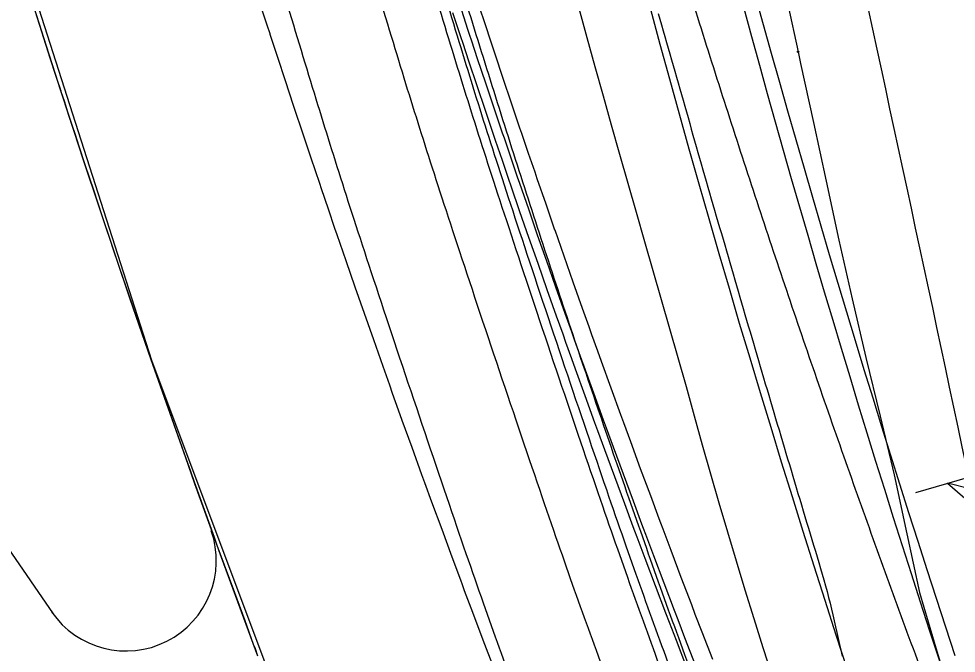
# Model space of a CAD drawing. Extents: x -70 to 701944, y -4 to 666871.
# Drawn here: x 668167.6 to 668219.5, y 656161.6 to 656196.7 of the extents above; entities that cross this region are included whole.
import ezdxf

# ---------------------------------------------------------------- set-up
doc = ezdxf.new("R2010")
doc.units = 0
for name, color, linetype in [('R_Drive', 7, 'Continuous'), ('R_Horz Alg', 7, 'Continuous'), ('R_No Plot', 7, 'Continuous'), ('R_Proposed Road', 7, 'Continuous'), ('R_Striping', 7, 'Continuous'), ('T_Indications', 7, 'Continuous'), ('T_Vehicle Path Lt Major', 7, 'Continuous'), ('T_Vehicle Path Rt', 7, 'Continuous')]:
    doc.layers.add(name, color=color, linetype=linetype)

msp = doc.modelspace()

# ---------------------------------------------------------------- linework, layer by layer
at = {"layer": 'R_Drive'}
msp.add_lwpolyline([(668180.793, 656161.438), (668178.785, 656166.887), (668177.31, 656170.972), (668176.8, 656172.4), (668174.873, 656177.884), (668173.732, 656181.194), (668172.97, 656183.43), (668171.127, 656188.939), (668170.905, 656189.612), (668170.293, 656191.475), (668169.304, 656194.526), (668167.54, 656200.075)], dxfattribs=at)
at = {"layer": 'R_Horz Alg'}
msp.add_arc((668919.004, 656390.918), 716.197, 184.270523, 204.123313, dxfattribs=at)
at = {"layer": 'R_No Plot'}
msp.add_line((668217.223, 656170.483), (668382.638, 656219.003), dxfattribs=at)
msp.add_lwpolyline([(668107.096, 656294.15), (668161.507, 656175.322), (668169.46, 656163.765)], dxfattribs=at)
msp.add_lwpolyline([(668163.658, 656212.851), (668174.905, 656177.818), (668188.213, 656142.348), (668200.781, 656111.402), (668251.57, 656131.168), (668244.19, 656150.993), (668237.799, 656169.607), (668229.783, 656196.07), (668221.915, 656226.584)], close=True, dxfattribs=at)
msp.add_arc((668173.498, 656166.717), 5, 214.5357, 19.3172, dxfattribs=at)
at = {"layer": 'R_Proposed Road'}
for points in [[(668180.784, 656161.484), (668180.656, 656161.828), (668180.563, 656162.078), (668180.084, 656163.38), (668179.515, 656164.927), (668178.949, 656166.469), (668178.55, 656167.553), (668178.387, 656168.005), (668177.836, 656169.537), (668177.287, 656171.061), (668177.077, 656171.644), (668176.745, 656172.578), (668176.578, 656173.046), (668176.213, 656174.088), (668175.686, 656175.59), (668175.163, 656177.081), (668174.647, 656178.555), (668174.644, 656178.562), (668174.138, 656180.034), (668173.636, 656181.495), (668173.51, 656181.862), (668173.143, 656182.944), (668172.756, 656184.082), (668172.657, 656184.38), (668172.181, 656185.805), (668171.711, 656187.215), (668171.245, 656188.611), (668170.907, 656189.625), (668170.787, 656189.991), (668170.694, 656190.273), (668170.339, 656191.356), (668170.084, 656192.137), (668169.917, 656192.653), (668169.9, 656192.706), (668169.884, 656192.756), (668169.877, 656192.777), (668169.874, 656192.787), (668169.867, 656192.807), (668169.834, 656192.911), (668169.75, 656193.168), (668169.099, 656195.184), (668167.332, 656200.758)], [(668193.852, 656160.787), (668193.272, 656162.322), (668192.693, 656163.855), (668192.243, 656165.046), (668192.117, 656165.384), (668192.025, 656165.63), (668191.553, 656166.911), (668190.991, 656168.434), (668190.432, 656169.952), (668190.039, 656171.019), (668189.878, 656171.464), (668189.334, 656172.971), (668188.792, 656174.471), (668188.585, 656175.045), (668188.257, 656175.964), (668188.093, 656176.425), (668187.732, 656177.451), (668187.212, 656178.929), (668186.696, 656180.397), (668186.186, 656181.848), (668186.184, 656181.854), (668185.685, 656183.303), (668185.189, 656184.74), (668185.064, 656185.102), (668184.702, 656186.167), (668184.32, 656187.287), (668184.222, 656187.581), (668183.753, 656188.983), (668183.288, 656190.371), (668182.829, 656191.744), (668182.495, 656192.743), (668182.376, 656193.103), (668182.284, 656193.381), (668181.934, 656194.447), (668181.682, 656195.216), (668181.518, 656195.723), (668181.501, 656195.775), (668181.485, 656195.825), (668181.478, 656195.845), (668181.475, 656195.855), (668181.468, 656195.875), (668181.435, 656195.977), (668181.353, 656196.231), (668180.71, 656198.214)], [(668205.974, 656161.238), (668205.391, 656162.752), (668205.01, 656163.745), (668204.811, 656164.265), (668204.236, 656165.776), (668203.666, 656167.285), (668203.225, 656168.459), (668203.1, 656168.792), (668203.01, 656169.034), (668202.54, 656170.295), (668201.984, 656171.794), (668201.434, 656173.289), (668201.049, 656174.34), (668200.889, 656174.778), (668200.35, 656176.262), (668199.816, 656177.739), (668199.613, 656178.304), (668199.289, 656179.209), (668199.127, 656179.663), (668198.768, 656180.672), (668198.253, 656182.127), (668197.745, 656183.573), (668197.245, 656185.003), (668197.243, 656185.009), (668196.748, 656186.435), (668196.26, 656187.851), (668196.137, 656188.207), (668195.778, 656189.255), (668195.403, 656190.359), (668195.304, 656190.648), (668194.838, 656192.027), (668194.378, 656193.394), (668193.927, 656194.747), (668193.6, 656195.731), (668193.482, 656196.085), (668193.392, 656196.359), (668193.046, 656197.409)], [(668204.546, 656160.778), (668203.962, 656162.295), (668203.58, 656163.29), (668203.382, 656163.811), (668202.806, 656165.325), (668202.234, 656166.838), (668201.793, 656168.014), (668201.668, 656168.347), (668201.577, 656168.59), (668201.106, 656169.853), (668200.55, 656171.355), (668199.998, 656172.853), (668199.613, 656173.907), (668199.453, 656174.346), (668198.913, 656175.832), (668198.378, 656177.313), (668198.175, 656177.879), (668197.85, 656178.786), (668197.688, 656179.241), (668197.328, 656180.252), (668196.812, 656181.71), (668196.303, 656183.158), (668195.803, 656184.591), (668195.8, 656184.597), (668195.304, 656186.027), (668194.815, 656187.445), (668194.693, 656187.802), (668194.334, 656188.852), (668193.957, 656189.958), (668193.859, 656190.248), (668193.391, 656191.63), (668192.931, 656193), (668192.479, 656194.355), (668192.151, 656195.341), (668192.034, 656195.696), (668191.943, 656195.971), (668191.597, 656197.022)], [(668205.022, 656160.931), (668204.438, 656162.447), (668204.057, 656163.442), (668203.858, 656163.962), (668203.283, 656165.476), (668202.712, 656166.987), (668202.27, 656168.162), (668202.145, 656168.495), (668202.054, 656168.738), (668201.584, 656170), (668201.028, 656171.502), (668200.477, 656172.998), (668200.091, 656174.051), (668199.931, 656174.49), (668199.392, 656175.976), (668198.858, 656177.455), (668198.654, 656178.021), (668198.33, 656178.927), (668198.168, 656179.381), (668197.808, 656180.392), (668197.293, 656181.849), (668196.784, 656183.296), (668196.283, 656184.728), (668196.281, 656184.735), (668195.786, 656186.163), (668195.297, 656187.58), (668195.174, 656187.937), (668194.815, 656188.987), (668194.439, 656190.091), (668194.341, 656190.381), (668193.873, 656191.763), (668193.414, 656193.131), (668192.961, 656194.486), (668192.634, 656195.471), (668192.517, 656195.826), (668192.426, 656196.101), (668192.08, 656197.151)]]:
    msp.add_lwpolyline(points, dxfattribs=at)
for radius in [707.197, 725.197]:
    msp.add_arc((668919.004, 656390.918), radius, 184.270523, 204.123313, dxfattribs=at)
at = {"layer": 'R_Striping'}
msp.add_arc((668919.004, 656390.918), 737.197, 184.194321, 200.430569, dxfattribs=at)
msp.add_open_spline([(668195.109, 656231.702), (668195.55, 656230.027), (668196.43, 656226.678), (668197.795, 656221.667), (668199.192, 656216.667), (668200.624, 656211.678), (668202.091, 656206.7), (668203.592, 656201.735), (668205.127, 656196.781), (668206.697, 656191.84), (668208.301, 656186.91), (668209.94, 656181.994), (668211.612, 656177.091), (668213.318, 656172.201), (668215.058, 656167.324), (668216.831, 656162.461), (668218.638, 656157.611), (668220.479, 656152.776), (668222.353, 656147.955), (668224.26, 656143.149), (668226.199, 656138.357), (668227.519, 656135.174), (668228.18, 656133.583)], degree=3, dxfattribs=at)
at = {"layer": 'T_Indications'}
for points in [[(668183.389, 656229.124), (668183.836, 656227.422), (668184.728, 656224.018), (668186.112, 656218.926), (668187.528, 656213.843), (668188.981, 656208.773), (668190.468, 656203.714), (668191.99, 656198.667), (668193.548, 656193.632), (668195.14, 656188.609), (668196.767, 656183.6), (668198.429, 656178.603), (668200.125, 656173.619), (668201.856, 656168.648), (668203.621, 656163.691), (668205.42, 656158.748), (668207.253, 656153.819), (668209.121, 656148.904), (668211.022, 656144.003), (668212.958, 656139.118), (668214.925, 656134.247), (668216.265, 656131.011), (668216.934, 656129.394)], [(668181.939, 656228.743), (668182.495, 656226.621), (668183.053, 656224.495), (668184.196, 656220.248), (668184.778, 656218.129), (668186.549, 656211.776), (668187.767, 656207.551), (668191.531, 656194.91), (668194.188, 656186.527), (668199.794, 656169.858), (668202.743, 656161.573), (668207.384, 656149.226), (668208.967, 656145.124), (668211.395, 656138.993), (668212.212, 656136.953), (668213.869, 656132.878), (668214.709, 656130.847), (668215.549, 656128.82)], [(668182.422, 656228.87), (668182.979, 656226.748), (668183.536, 656224.623), (668184.679, 656220.379), (668185.26, 656218.261), (668187.03, 656211.913), (668188.247, 656207.691), (668192.008, 656195.058), (668194.663, 656186.68), (668200.266, 656170.023), (668203.213, 656161.743), (668207.851, 656149.405), (668209.433, 656145.306), (668211.859, 656139.179), (668212.676, 656137.14), (668214.331, 656133.068), (668215.171, 656131.038), (668216.011, 656129.011)], [(668179.037, 656227.982), (668179.593, 656225.86), (668180.154, 656223.724), (668181.302, 656219.458), (668181.886, 656217.331), (668183.664, 656210.954), (668184.887, 656206.712), (668188.665, 656194.02), (668191.333, 656185.603), (668196.961, 656168.868), (668199.922, 656160.55), (668204.582, 656148.154), (668206.172, 656144.034), (668208.609, 656137.881), (668209.428, 656135.836), (668211.094, 656131.736), (668211.938, 656129.7), (668212.777, 656127.672)], [(668174.2, 656226.713), (668174.757, 656224.591), (668175.321, 656222.44), (668176.478, 656218.143), (668177.066, 656216.003), (668178.855, 656209.583), (668180.086, 656205.313), (668183.89, 656192.538), (668186.575, 656184.065), (668192.241, 656167.219), (668195.221, 656158.846), (668199.912, 656146.368), (668201.513, 656142.217), (668203.965, 656136.028), (668204.788, 656133.973), (668206.47, 656129.834), (668207.318, 656127.787), (668208.157, 656125.76)]]:
    msp.add_open_spline(points, degree=3, dxfattribs=at)
at = {"layer": 'T_Vehicle Path Lt Major'}
for points in [[(668200.669, 656239.854), (668201.42, 656236.554), (668202.164, 656233.283), (668202.901, 656230.031), (668203.636, 656226.778), (668204.367, 656223.525), (668205.097, 656220.272), (668205.823, 656217.018), (668206.548, 656213.763), (668207.269, 656210.508), (668207.989, 656207.252), (668208.705, 656203.996), (668209.42, 656200.74), (668210.132, 656197.483), (668210.7, 656194.877)], [(668210.7, 656194.877), (668210.842, 656194.226), (668211.549, 656190.968), (668212.254, 656187.709), (668212.958, 656184.451), (668213.685, 656181.197), (668214.447, 656177.95), (668215.241, 656174.711), (668216.017, 656171.468), (668216.719, 656168.209), (668217.42, 656164.95), (668218.373, 656161.699), (668219.359, 656158.458)]]:
    msp.add_lwpolyline(points, dxfattribs=at)
msp.add_lwpolyline([(668220.489, 656169.702), (668221.352, 656171.506), (668220.282, 656170.68), (668218.97, 656171.003)], close=True, dxfattribs=at)
msp.add_circle((668210.7, 656194.877), 0.0417, dxfattribs=at)
msp.add_circle((668210.7, 656194.877), 0.0417, dxfattribs=at)
msp.add_arc((663153.359, 655099.466), 5178.919, 11.926242, 12.723498, dxfattribs=at)
at = {"layer": 'T_Vehicle Path Rt'}
for points in [[(668208.328, 656197.981), (668208.77, 656196.388), (668209.215, 656194.796), (668209.664, 656193.203), (668210.116, 656191.611), (668210.571, 656190.019), (668211.031, 656188.427), (668211.493, 656186.836), (668211.959, 656185.246), (668212.429, 656183.655), (668212.902, 656182.066), (668213.379, 656180.478), (668213.859, 656178.89), (668214.343, 656177.303), (668214.831, 656175.717), (668215.322, 656174.132), (668215.817, 656172.547), (668216.315, 656170.964), (668216.817, 656169.381), (668217.323, 656167.8), (668217.832, 656166.219), (668218.344, 656164.641), (668218.86, 656163.061), (668219.383, 656161.472)], [(668198.555, 656197.288), (668199.002, 656195.671), (668199.452, 656194.056), (668199.903, 656192.441), (668200.357, 656190.828), (668200.812, 656189.216), (668201.27, 656187.605), (668201.729, 656185.995), (668202.191, 656184.386), (668202.654, 656182.778), (668203.119, 656181.171), (668203.584, 656179.564), (668204.045, 656177.956), (668204.499, 656176.347), (668204.948, 656174.737), (668205.397, 656173.127), (668205.851, 656171.518), (668206.314, 656169.912), (668206.786, 656168.307), (668207.267, 656166.705), (668207.756, 656165.104), (668208.251, 656163.506), (668208.754, 656161.909), (668209.261, 656160.318)], [(668202.956, 656196.999), (668203.048, 656196.679), (668203.139, 656196.358), (668203.23, 656196.038), (668203.322, 656195.717), (668203.413, 656195.397), (668203.505, 656195.076), (668203.596, 656194.756), (668203.688, 656194.435), (668203.78, 656194.115), (668203.871, 656193.794), (668203.963, 656193.474), (668204.055, 656193.153), (668204.146, 656192.833), (668204.238, 656192.512), (668204.33, 656192.192), (668204.422, 656191.871), (668204.514, 656191.551), (668204.606, 656191.231), (668204.698, 656190.91), (668204.789, 656190.59), (668204.881, 656190.269), (668204.973, 656189.949), (668205.066, 656189.629), (668205.158, 656189.308), (668205.25, 656188.988), (668205.342, 656188.668), (668205.434, 656188.347), (668205.526, 656188.027), (668205.619, 656187.707), (668205.709, 656187.386), (668205.802, 656187.066), (668205.894, 656186.745), (668205.987, 656186.425), (668206.08, 656186.105), (668206.173, 656185.785), (668206.265, 656185.465), (668206.358, 656185.145), (668206.451, 656184.824), (668206.544, 656184.504), (668206.637, 656184.184), (668206.73, 656183.864), (668206.823, 656183.544), (668206.917, 656183.224), (668207.01, 656182.904), (668207.103, 656182.584), (668207.197, 656182.264), (668207.29, 656181.944), (668207.384, 656181.624), (668207.477, 656181.304), (668207.571, 656180.984), (668207.664, 656180.664), (668207.758, 656180.344), (668207.852, 656180.025), (668207.945, 656179.705), (668208.039, 656179.385), (668208.133, 656179.065), (668208.227, 656178.745), (668208.321, 656178.425), (668208.415, 656178.105), (668208.509, 656177.786), (668208.603, 656177.466), (668208.697, 656177.146), (668208.791, 656176.826), (668208.886, 656176.507), (668208.98, 656176.187), (668209.075, 656175.867), (668209.169, 656175.548), (668209.264, 656175.228), (668209.359, 656174.909), (668209.454, 656174.589), (668209.549, 656174.27), (668209.644, 656173.95), (668209.739, 656173.631), (668209.834, 656173.311), (668209.929, 656172.992), (668210.024, 656172.672), (668210.12, 656172.353), (668210.215, 656172.033), (668210.31, 656171.714), (668210.406, 656171.395), (668210.502, 656171.075), (668210.597, 656170.756), (668210.693, 656170.437), (668210.789, 656170.117), (668210.884, 656169.798), (668210.98, 656169.479), (668211.076, 656169.16), (668211.172, 656168.841), (668211.269, 656168.521), (668211.365, 656168.202), (668211.461, 656167.883), (668211.558, 656167.564), (668211.655, 656167.245), (668211.751, 656166.926), (668211.848, 656166.607), (668211.943, 656166.288), (668212.035, 656165.967), (668212.126, 656165.647), (668212.215, 656165.325), (668212.302, 656165.003), (668212.386, 656164.681), (668212.469, 656164.358), (668212.549, 656164.034), (668212.627, 656163.71), (668212.702, 656163.386), (668212.776, 656163.061), (668212.847, 656162.735), (668212.919, 656162.41), (668212.994, 656162.085), (668213.07, 656161.76), (668213.148, 656161.436)]]:
    msp.add_lwpolyline(points, dxfattribs=at)
msp.add_arc((668919.004, 656390.918), 742.197, 184.270523, 204.123313, dxfattribs=at)

doc.saveas('drawing.dxf')
